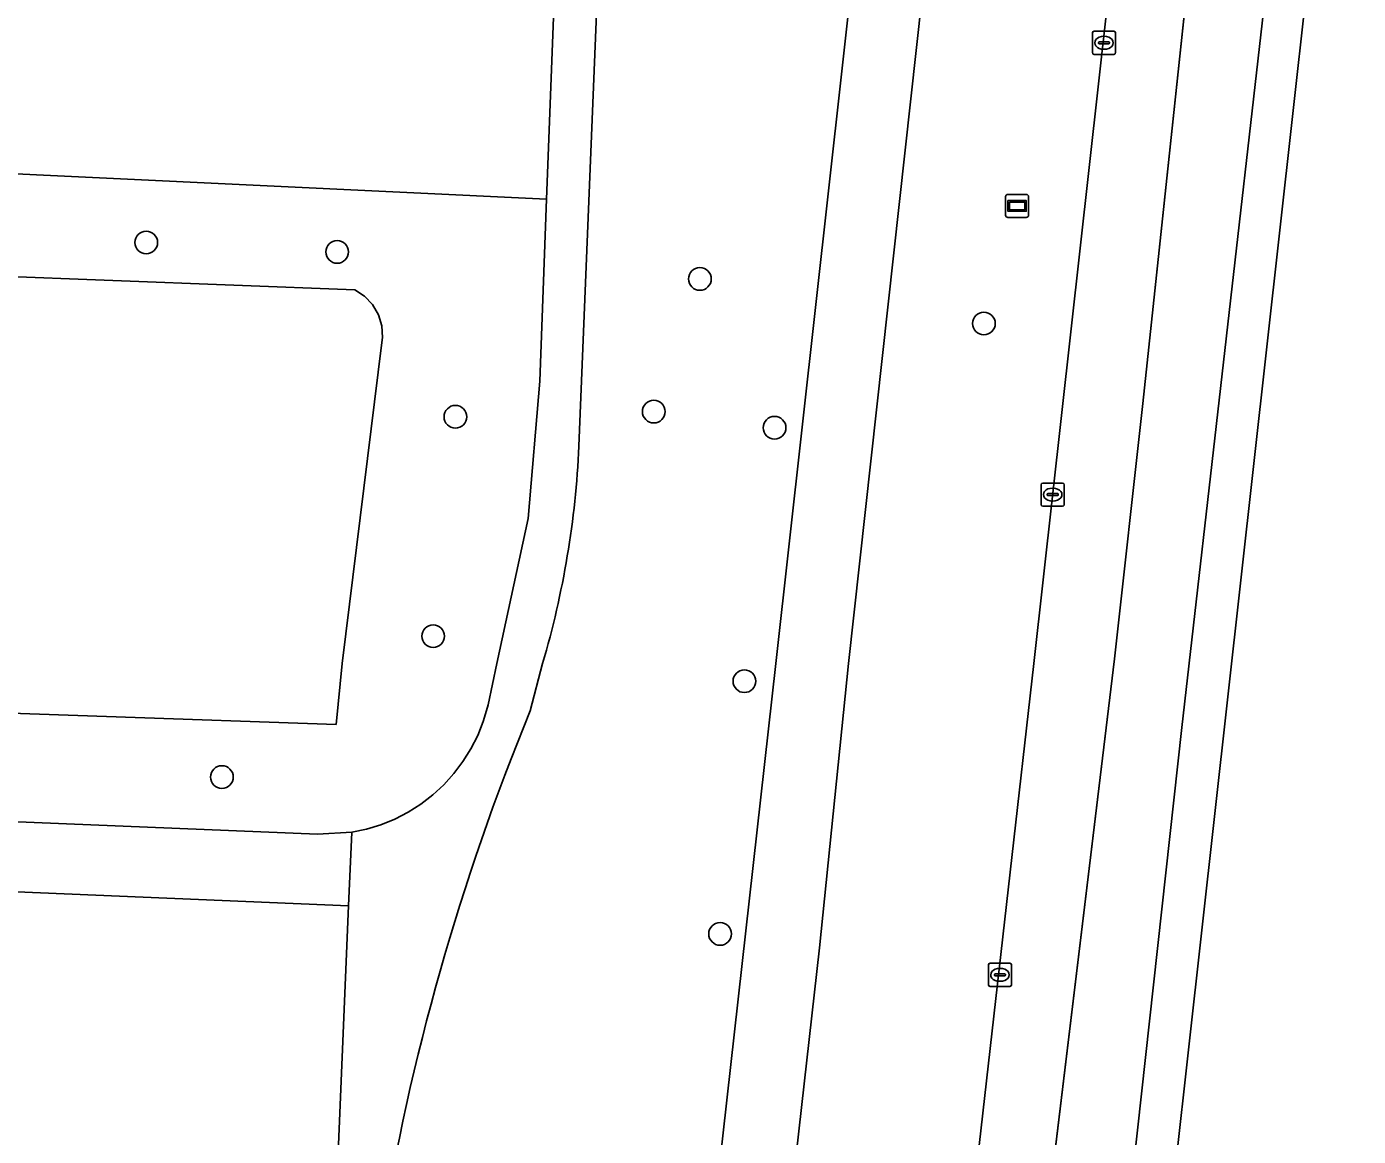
# Model space of a CAD drawing. Extents: x 161354 to 162026, y 386504 to 387460.
# Drawn here: x 161926.1 to 161983.7, y 386979.6 to 387027.5 of the extents above; entities that cross this region are included whole.
import ezdxf

# ---------------------------------------------------------------- set-up
doc = ezdxf.new("R2010")
doc.units = 0
for name, color, linetype in [('IMGEO_Berm_groen', 7, 'Continuous'), ('IMGEO_Boom', 7, 'Continuous'), ('IMGEO_Erf', 7, 'Continuous'), ('IMGEO_Fietspad_gesloten', 7, 'Continuous'), ('IMGEO_Groenvoorziening', 7, 'Continuous'), ('IMGEO_Kolk', 7, 'Continuous'), ('IMGEO_Loofbos', 7, 'Continuous'), ('IMGEO_Rijbaan_regionaal_gesloten', 7, 'Continuous'), ('IMGEO_Voetpad_halfverhard', 7, 'Continuous'), ('IMGEO_Voetpad_open', 7, 'Continuous'), ('IMGEO_Wegwijzer', 7, 'Continuous')]:
    doc.layers.add(name, color=color, linetype=linetype)

msp = doc.modelspace()

# ---------------------------------------------------------------- linework, layer by layer
at = {"layer": 'IMGEO_Berm_groen'}
for points in [[(161967.257, 387050.915), (161961.639, 387000), (161960.38, 386987.709), (161938.796, 386796.287), (161936.822, 386778.776), (161933.448, 386750), (161933.024, 386747.211), (161931.111, 386738.486), (161920.088, 386699.556), (161913.466, 386677.408), (161909.577, 386666.417)], [(161931.854, 386730.957), (161936.419, 386750), (161939.69, 386764.511), (161941.551, 386773.496), (161945.484, 386795.546), (161945.681, 386796.648), (161949.337, 386819.995), (161954.584, 386865.29), (161962.329, 386935.471), (161969.651, 387000), (161975.237, 387050.12)]]:
    msp.add_lwpolyline(points, dxfattribs=at)
at = {"layer": 'IMGEO_Boom'}
for centre in [(161931.276, 387018.198), (161939.528, 387017.788), (161955.211, 387016.62), (161967.487, 387014.693), (161944.638, 387010.665), (161953.214, 387010.886), (161958.438, 387010.192), (161943.677, 387001.182), (161957.132, 386999.234), (161934.548, 386995.094), (161956.081, 386988.313)]:
    msp.add_circle(centre, 0.489, dxfattribs=at)
at = {"layer": 'IMGEO_Erf'}
msp.add_lwpolyline([(161949.829, 387052.652), (161952.036, 387110.403), (161938.722, 387110.963), (161907.141, 387112.293), (161904.797, 387053.789), (161904.221, 387041.354), (161898.337, 387041.574), (161897.536, 387022.505), (161948.584, 387020.063)], close=True, dxfattribs=at)
msp.add_lwpolyline([(161885.264, 386901.684), (161936.238, 386899.338), (161940.02, 386989.533), (161894.944, 386991.428)], dxfattribs=at)
at = {"layer": 'IMGEO_Fietspad_gesloten'}
for points in [[(161964.191, 387051.221), (161958.492, 387000), (161935.661, 386796.635)], [(161938.796, 386796.287), (161960.38, 386987.709), (161961.639, 387000), (161967.257, 387050.915)]]:
    msp.add_lwpolyline(points, dxfattribs=at)
at = {"layer": 'IMGEO_Groenvoorziening'}
for points in [[(161908.216, 386993.871), (161938.678, 386992.618), (161940.157, 386992.708), (161940.793, 386992.842), (161941.414, 386993.033), (161942.016, 386993.278), (161942.594, 386993.576), (161943.143, 386993.924), (161943.658, 386994.32), (161944.136, 386994.761), (161944.573, 386995.242), (161944.965, 386995.76), (161945.309, 386996.312), (161945.603, 386996.892), (161945.843, 386997.496), (161946.029, 386998.119), (161946.053, 386998.219), (161946.435, 387000), (161947.779, 387006.274), (161948.284, 387012.203), (161948.584, 387020.063), (161897.536, 387022.505)], [(161908.901, 387017.361), (161940.286, 387016.151), (161940.712, 387015.877), (161941.062, 387015.512), (161941.317, 387015.074), (161941.461, 387014.589), (161941.488, 387014.083), (161941.465, 387013.878), (161939.738, 387000), (161939.479, 386997.369), (161919.621, 386998.062)], [(161919.621, 386998.062), (161939.479, 386997.369), (161939.738, 387000), (161941.465, 387013.878), (161941.488, 387014.083), (161941.461, 387014.589), (161941.317, 387015.074), (161941.062, 387015.512), (161940.712, 387015.877), (161940.286, 387016.151), (161908.901, 387017.361)]]:
    msp.add_lwpolyline(points, dxfattribs=at)
at = {"layer": 'IMGEO_Kolk'}
for p, q in [((161972.177, 387026.401), (161972.177, 387027.253)), ((161972.252, 387027.327), (161973.104, 387027.327)), ((161973.178, 387027.253), (161973.178, 387026.401)), ((161972.436, 387026.821), (161972.436, 387026.833)), ((161972.874, 387026.784), (161972.476, 387026.784)), ((161972.479, 387026.87), (161972.877, 387026.87)), ((161972.665, 387027.107), (161972.69, 387027.107)), ((161972.92, 387026.833), (161972.92, 387026.821)), ((161973.104, 387026.327), (161972.252, 387026.327)), ((161972.688, 387026.547), (161972.663, 387026.547)), ((161969.96, 387006.874), (161969.96, 387007.726)), ((161970.035, 387007.8), (161970.887, 387007.8)), ((161970.961, 387007.726), (161970.961, 387006.874)), ((161970.219, 387007.294), (161970.219, 387007.306)), ((161970.657, 387007.257), (161970.259, 387007.257)), ((161970.262, 387007.343), (161970.66, 387007.343)), ((161970.448, 387007.58), (161970.473, 387007.58)), ((161970.703, 387007.306), (161970.703, 387007.294)), ((161970.887, 387006.8), (161970.035, 387006.8)), ((161970.471, 387007.02), (161970.446, 387007.02)), ((161967.68, 386986.12), (161967.68, 386986.972)), ((161967.755, 386987.046), (161968.607, 386987.046)), ((161968.681, 386986.972), (161968.681, 386986.12)), ((161967.939, 386986.54), (161967.939, 386986.552)), ((161968.377, 386986.503), (161967.979, 386986.503)), ((161967.982, 386986.589), (161968.38, 386986.589)), ((161968.168, 386986.826), (161968.193, 386986.826)), ((161968.423, 386986.552), (161968.423, 386986.54)), ((161968.607, 386986.046), (161967.755, 386986.046)), ((161968.191, 386986.266), (161968.166, 386986.266))]:
    msp.add_line(p, q, dxfattribs=at)
for points in [[(161972.177, 387026.401), (161972.177, 387027.253)], [(161972.252, 387027.327), (161973.104, 387027.327)], [(161973.178, 387027.253), (161973.178, 387026.401)], [(161973.104, 387026.327), (161972.252, 387026.327)], [(161969.96, 387006.874), (161969.96, 387007.726)], [(161970.035, 387007.8), (161970.887, 387007.8)], [(161970.961, 387007.726), (161970.961, 387006.874)], [(161970.887, 387006.8), (161970.035, 387006.8)], [(161967.68, 386986.12), (161967.68, 386986.972)], [(161967.755, 386987.046), (161968.607, 386987.046)], [(161968.681, 386986.972), (161968.681, 386986.12)], [(161968.607, 386986.046), (161967.755, 386986.046)]]:
    msp.add_lwpolyline(points, dxfattribs=at)
for centre, radius, start, end in [((161972.254, 387027.251), 0.0765, 91.55205, 178.44795), ((161972.254, 387027.251), 0.0765, 91.55205, 178.44795), ((161973.102, 387027.251), 0.0765, 1.55205, 88.44795), ((161973.102, 387027.251), 0.0765, 1.55205, 88.44795), ((161972.476, 387026.83), 0.0403, 85.87752, 175.75265), ((161972.473, 387026.82), 0.0366, 178.93798, 274.71019), ((161972.877, 387026.827), 0.043, 264.86636, 352.45326), ((161972.881, 387026.832), 0.0386, 1.73085, 96.63898), ((161972.254, 387026.403), 0.0765, 181.55205, 268.44795), ((161972.254, 387026.403), 0.0765, 181.55205, 268.44795), ((161973.102, 387026.403), 0.0765, 271.55205, 358.44795), ((161973.102, 387026.403), 0.0765, 271.55205, 358.44795), ((161970.037, 387007.724), 0.0765, 91.55205, 178.44795), ((161970.037, 387007.724), 0.0765, 91.55205, 178.44795), ((161970.885, 387007.724), 0.0765, 1.55205, 88.44795), ((161970.885, 387007.724), 0.0765, 1.55205, 88.44795), ((161970.259, 387007.303), 0.0403, 85.87752, 175.75265), ((161970.256, 387007.293), 0.0366, 178.93798, 274.71019), ((161970.66, 387007.3), 0.043, 264.86636, 352.45326), ((161970.664, 387007.305), 0.0386, 1.73085, 96.63898), ((161970.037, 387006.876), 0.0765, 181.55205, 268.44795), ((161970.037, 387006.876), 0.0765, 181.55205, 268.44795), ((161970.885, 387006.876), 0.0765, 271.55205, 358.44795), ((161970.885, 387006.876), 0.0765, 271.55205, 358.44795), ((161967.757, 386986.97), 0.0765, 91.55205, 178.44795), ((161967.757, 386986.97), 0.0765, 91.55205, 178.44795), ((161968.605, 386986.97), 0.0765, 1.55205, 88.44795), ((161968.605, 386986.97), 0.0765, 1.55205, 88.44795), ((161967.979, 386986.549), 0.0403, 85.87752, 175.75265), ((161967.976, 386986.539), 0.0366, 178.93798, 274.71019), ((161968.38, 386986.546), 0.043, 264.86636, 352.45326), ((161968.384, 386986.551), 0.0386, 1.73085, 96.63898), ((161967.757, 386986.122), 0.0765, 181.55205, 268.44795), ((161967.757, 386986.122), 0.0765, 181.55205, 268.44795), ((161968.605, 386986.122), 0.0765, 271.55205, 358.44795), ((161968.605, 386986.122), 0.0765, 271.55205, 358.44795)]:
    msp.add_arc(centre, radius, start, end, dxfattribs=at)
for centre, major_axis, ratio, start_param, end_param in [((161972.664, 387026.827), (-0.387, 0.002), 0.722429, 4.712389, 7.853982), ((161972.689, 387026.827), (-0.39, 0.002), 0.717154, 1.570796, 4.712389), ((161970.447, 387007.3), (-0.387, 0.002), 0.722429, 4.712389, 7.853982), ((161970.472, 387007.3), (-0.39, 0.002), 0.717154, 1.570796, 4.712389), ((161968.167, 386986.546), (-0.387, 0.002), 0.722429, 4.712389, 7.853982), ((161968.192, 386986.546), (-0.39, 0.002), 0.717154, 1.570796, 4.712389)]:
    msp.add_ellipse(centre, major_axis=major_axis, ratio=ratio, start_param=start_param, end_param=end_param, dxfattribs=at)
at = {"layer": 'IMGEO_Loofbos'}
for points in [[(161958.492, 387000), (161964.191, 387051.221), (161975.697, 387154.627), (161976.203, 387159.177), (161956.726, 387161.99), (161954.728, 387143.172), (161953.755, 387137.443), (161952.909, 387118.265), (161952.898, 387114.841), (161953.395, 387110.502), (161954.083, 387110.356), (161951.73, 387052.463), (161949.98, 387009.393)], [(161913.776, 386748.036), (161911.767, 386689.472), (161913.777, 386689.388), (161921.99, 386717.644), (161927.704, 386738.292), (161930.041, 386748.73), (161930.197, 386750), (161932.945, 386772.439), (161935.661, 386796.635), (161958.492, 387000)], [(161948.41, 387000), (161947.875, 386997.95)]]:
    msp.add_lwpolyline(points, dxfattribs=at)
for centre, radius, start, end in [((161910.236, 387011.208), 39.786, 343.63716, 357.38478), ((162043.236, 386958.619), 103.153, 157.58635, 170.80783)]:
    msp.add_arc(centre, radius, start, end, dxfattribs=at)
at = {"layer": 'IMGEO_Rijbaan_regionaal_gesloten'}
for points in [[(161953.318, 386794.679), (161962.379, 386873.244), (161976.049, 386997.238), (161981.984, 387049.448), (161978.469, 387049.798), (161974.354, 387011.236), (161973.137, 387000.209), (161967.661, 386954.866), (161949.872, 386795.06), (161946.557, 386765.215), (161942.589, 386729.489), (161942.439, 386728.019), (161926.424, 386570.316), (161923.246, 386535.823), (161922.934, 386532.145), (161926.119, 386532.024), (161929.934, 386573.912), (161932.687, 386601.55), (161933.498, 386609.431), (161933.982, 386612.625), (161940.783, 386677.087)], [(161978.469, 387049.798), (161975.237, 387050.12), (161969.651, 387000), (161962.329, 386935.471), (161954.584, 386865.29), (161949.337, 386819.995), (161945.681, 386796.648), (161945.484, 386795.546), (161946.236, 386795.463), (161949.151, 386795.14), (161949.872, 386795.06), (161967.661, 386954.866), (161973.137, 387000.209), (161974.354, 387011.236)], [(161928.749, 386531.924), (161935.094, 386600.16), (161938.388, 386635.586), (161940.62, 386659.585), (161959.612, 386832.977), (161983.673, 387049.28), (161981.984, 387049.448), (161976.049, 386997.238), (161962.379, 386873.244), (161953.318, 386794.679), (161940.783, 386677.087), (161933.982, 386612.625), (161933.498, 386609.431), (161932.687, 386601.55), (161929.934, 386573.912), (161926.119, 386532.024)]]:
    msp.add_lwpolyline(points, close=True, dxfattribs=at)
at = {"layer": 'IMGEO_Voetpad_halfverhard'}
for points in [[(161949.98, 387009.393), (161951.73, 387052.463), (161954.083, 387110.356), (161953.395, 387110.502), (161952.898, 387114.841), (161952.909, 387118.265), (161953.755, 387137.443), (161954.728, 387143.172), (161956.726, 387161.99), (161957.257, 387166.996), (161955.224, 387167.074), (161954.959, 387164.384), (161951.446, 387123.384), (161951.469, 387119.248)], [(161949.829, 387052.652), (161948.584, 387020.063), (161948.284, 387012.203), (161947.779, 387006.274), (161946.435, 387000), (161946.053, 386998.219), (161946.029, 386998.119), (161945.843, 386997.496), (161945.603, 386996.892), (161945.309, 386996.312), (161944.965, 386995.76), (161944.573, 386995.242), (161944.136, 386994.761), (161943.658, 386994.32), (161943.143, 386993.924), (161942.594, 386993.576), (161942.016, 386993.278), (161941.414, 386993.033), (161940.793, 386992.842), (161940.157, 386992.708), (161940.02, 386989.533), (161936.238, 386899.338)], [(161947.875, 386997.95), (161948.41, 387000)]]:
    msp.add_lwpolyline(points, dxfattribs=at)
for centre, radius, start, end in [((161910.236, 387011.208), 39.786, 343.63716, 357.38478), ((162043.236, 386958.619), 103.153, 157.58635, 170.80783)]:
    msp.add_arc(centre, radius, start, end, dxfattribs=at)
at = {"layer": 'IMGEO_Voetpad_open'}
msp.add_lwpolyline([(161834.039, 386993.539), (161868.129, 386992.211), (161875.706, 386992.206), (161875.933, 386992.191), (161880.153, 386992.025), (161886.105, 386991.79), (161889.685, 386991.65), (161889.707, 386992.149), (161890.051, 386992.136), (161890.19, 386992.127), (161890.418, 386992.095), (161890.643, 386992.043), (161890.862, 386991.971), (161891.074, 386991.879), (161891.276, 386991.77), (161891.468, 386991.642), (161891.648, 386991.498), (161894.944, 386991.428), (161940.02, 386989.533), (161940.157, 386992.708), (161938.678, 386992.618), (161908.216, 386993.871)], dxfattribs=at)
at = {"layer": 'IMGEO_Wegwijzer'}
for p, q in [((161968.426, 387019.377), (161968.426, 387020.177)), ((161968.426, 387020.177), (161968.426, 387019.377)), ((161968.526, 387020.277), (161969.316, 387020.277)), ((161969.316, 387020.277), (161968.526, 387020.277)), ((161969.416, 387020.177), (161969.416, 387019.377)), ((161969.416, 387019.377), (161969.416, 387020.177)), ((161969.316, 387019.277), (161968.526, 387019.277)), ((161968.526, 387019.277), (161969.316, 387019.277))]:
    msp.add_line(p, q, dxfattribs=at)
for points in [[(161968.527, 387020.009), (161969.315, 387020.009), (161969.315, 387019.545), (161968.527, 387019.545), (161968.527, 387020.009)], [(161968.592, 387019.944), (161968.592, 387019.61), (161969.25, 387019.61), (161969.25, 387019.944), (161968.592, 387019.944)]]:
    msp.add_lwpolyline(points, dxfattribs=at)
for centre, start, end in [((161968.526, 387020.177), 90, 180), ((161968.526, 387020.177), 90, 180), ((161969.316, 387020.177), 0, 90), ((161969.316, 387020.177), 360, 90), ((161968.526, 387019.377), 180, 270), ((161968.526, 387019.377), 180, 270), ((161969.316, 387019.377), 270, 0), ((161969.316, 387019.377), 270, 0)]:
    msp.add_arc(centre, 0.1, start, end, dxfattribs=at)

doc.saveas('drawing.dxf')
